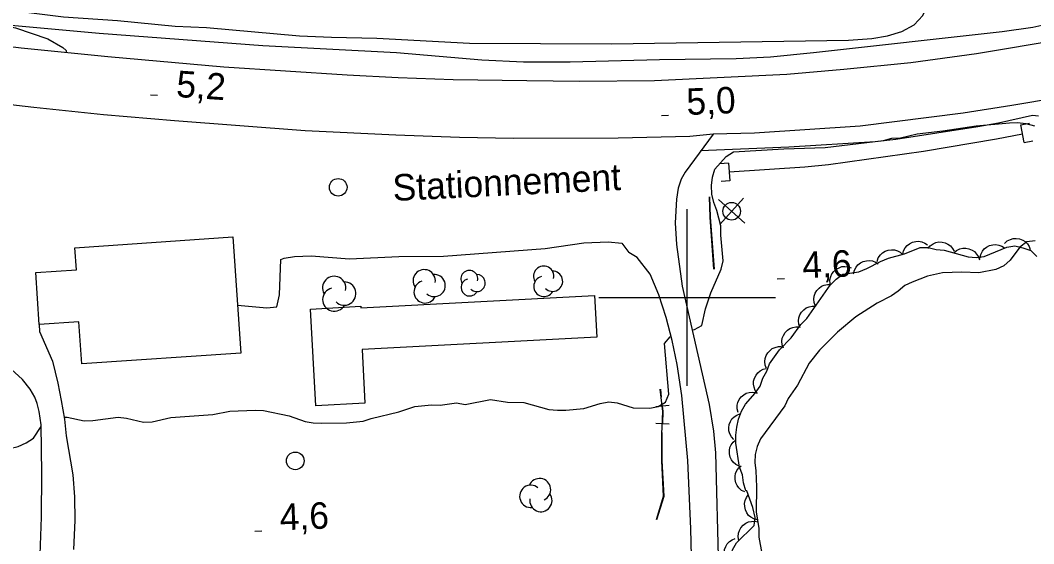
# Model space of a CAD drawing. Extents: x 336540 to 340074, y 5572036 to 5573747.
# Drawn here: x 339324.5 to 339439.2, y 5572772.1 to 5572831.4 of the extents above; entities that cross this region are included whole.
import ezdxf

# ---------------------------------------------------------------- set-up
doc = ezdxf.new("R2010")
doc.units = 0
for name, color, linetype in [('Niveau 1', 7, 'Continuous'), ('Niveau 19', 7, 'Continuous'), ('Niveau 21', 7, 'Continuous'), ('Niveau 26', 7, 'Continuous'), ('Niveau 3', 7, 'Continuous'), ('Niveau 31', 7, 'Continuous'), ('Niveau 36', 7, 'Continuous'), ('Niveau 37', 7, 'Continuous'), ('Niveau 4', 7, 'Continuous'), ('Niveau 44', 7, 'Continuous'), ('Niveau 52', 7, 'Continuous'), ('Niveau 61', 7, 'Continuous')]:
    doc.layers.add(name, color=color, linetype=linetype)

msp = doc.modelspace()

# ---------------------------------------------------------------- linework, layer by layer
at = {"layer": 'Niveau 1'}
for points in [[(339328.02, 5572835.77), (339327.07, 5572835.79), (339325.23, 5572835.4), (339322.59, 5572834.5), (339321.63, 5572834.31), (339318.86, 5572834.2), (339317, 5572834.28), (339313.44, 5572834.21), (339312.48, 5572833.97), (339312.72, 5572833.01), (339315.45, 5572832.28), (339318.34, 5572831.77), (339319.25, 5572831.5), (339323.95, 5572830.52), (339327.59, 5572829.29), (339329.3, 5572828.3), (339329.7, 5572827.97), (339329.67, 5572827.74)], [(339400.56, 5572796.33), (339400.81, 5572796.36), (339401.65, 5572796.83), (339402.07, 5572798.7), (339402.66, 5572800.52), (339403.86, 5572803.19), (339404.07, 5572804.15), (339403.8, 5572807.03), (339403.79, 5572808.1), (339403.36, 5572809.84), (339403.01, 5572810.74), (339402.77, 5572811.69), (339402.76, 5572812.65), (339402.85, 5572813.61), (339403.12, 5572814.52), (339404.4, 5572815.96), (339405.24, 5572816.48), (339410.94, 5572816.81), (339415.62, 5572816.96), (339422.22, 5572817.76), (339423.18, 5572818.01), (339424.14, 5572818.08), (339426.05, 5572818.51), (339428.93, 5572818.85), (339432.7, 5572819.43), (339436.48, 5572819.78), (339437.39, 5572819.8), (339438.35, 5572819.7), (339439.31, 5572819.44)], [(339439.4, 5572806.4), (339438.44, 5572806.27), (339437.66, 5572805.69), (339436.55, 5572804.21), (339435.83, 5572803.57), (339434.93, 5572803.16), (339433.02, 5572802.78), (339431.09, 5572802.86), (339428.89, 5572802.76), (339427.2, 5572802.39), (339425.46, 5572801.74), (339424.62, 5572801.33), (339423.9, 5572800.69), (339423.11, 5572800.17), (339421.49, 5572799.35), (339419.08, 5572797.78), (339417.02, 5572796.05), (339414.96, 5572794.03), (339413.8, 5572792.54), (339412.48, 5572790.04), (339411.43, 5572788.55), (339411.05, 5572787.7), (339408.29, 5572783.98), (339407.9, 5572783.12), (339407.69, 5572782.22), (339407.65, 5572781.31), (339407.78, 5572780.36), (339407.86, 5572778.55)], [(339371.06, 5572787.84), (339372.02, 5572787.8), (339373.88, 5572788.06), (339374.85, 5572787.86), (339377.72, 5572788.42), (339379.64, 5572788.12), (339381.51, 5572788.1), (339384.34, 5572787.3), (339385.31, 5572787.21), (339386.27, 5572787.23), (339388.3, 5572787.43), (339390.15, 5572787.98), (339391.11, 5572788.16), (339392.07, 5572788.07), (339393.89, 5572787.48), (339395.75, 5572787.46), (339396.71, 5572787.65), (339397.55, 5572788.12), (339397.93, 5572789.03), (339397.44, 5572794.77), (339398.05, 5572795.52), (339398.19, 5572795.58)], [(339317.06, 5572792.45), (339316.45, 5572791.43), (339316.18, 5572790.52), (339316.08, 5572789.56), (339316.38, 5572788.61), (339316.85, 5572787.77), (339317.2, 5572786.88), (339317.72, 5572786.1), (339318.41, 5572785.38), (339318.99, 5572784.6), (339319.73, 5572783.99), (339321.39, 5572782.95), (339322.35, 5572782.8), (339323.31, 5572782.87), (339324.26, 5572783.12), (339325.16, 5572783.53), (339326, 5572784.05), (339326.84, 5572785.39)], [(339329.47, 5572786.43), (339329.8, 5572786.44), (339331.73, 5572786.02), (339332.69, 5572786.04), (339335.56, 5572786.43), (339336.52, 5572786.34), (339338.45, 5572785.87), (339339.41, 5572785.89), (339341.55, 5572786.38), (339346.29, 5572786.75), (339348.2, 5572787.13), (339351.08, 5572787.24), (339352.04, 5572787.2), (339354.93, 5572786.58), (339356.75, 5572785.93), (339357.65, 5572785.78), (339358.61, 5572785.74), (339361.44, 5572785.8), (339363.3, 5572786), (339364.2, 5572786.3), (339367.35, 5572787.04), (339369.15, 5572787.64), (339371.06, 5572787.84)], [(339407.86, 5572778.55), (339407.79, 5572775.73), (339408.11, 5572773.82), (339408.12, 5572772.86), (339408.43, 5572771)]]:
    msp.add_lwpolyline(points, dxfattribs=at)
at = {"layer": 'Niveau 19'}
for points in [[(339402.94, 5572818.48), (339399.76, 5572814.19), (339399.3, 5572813.38), (339398.97, 5572812.38), (339398.77, 5572811.11), (339398.65, 5572808.44), (339398.79, 5572805.99), (339399.44, 5572801.28), (339402.48, 5572787.88), (339402.97, 5572784.85), (339403.19, 5572782.4), (339403.54, 5572769.17)], [(339400.82, 5572756.75), (339400.42, 5572773.79), (339400.05, 5572781.54), (339399.37, 5572788.9), (339398.85, 5572792.41), (339398.29, 5572795.13), (339397.62, 5572797.73), (339396.77, 5572800.27), (339395.82, 5572802.62), (339394.32, 5572804.52), (339393.39, 5572805.07)], [(339326.63, 5572796.92), (339326.68, 5572796.13), (339328.15, 5572792.77), (339328.75, 5572790.3), (339329.12, 5572788.32), (339329.49, 5572786.22), (339329.69, 5572784.34), (339330.44, 5572779.91), (339330.63, 5572777.42), (339330.66, 5572774.75), (339330.53, 5572771.46)], [(339323.78, 5572758.18), (339324.8, 5572760.43), (339325.88, 5572763.15), (339326.25, 5572764.4), (339326.39, 5572765.17), (339326.61, 5572767.71), (339326.87, 5572775.11), (339326.93, 5572780.05), (339326.84, 5572785.55), (339326.62, 5572787.08), (339326.4, 5572788), (339326.15, 5572788.7), (339325.62, 5572789.6), (339324.73, 5572790.69), (339323.47, 5572791.86)]]:
    msp.add_lwpolyline(points, dxfattribs=at)
at = {"layer": 'Niveau 21'}
for points in [[(339478.39, 5572833.77), (339470.8, 5572830.69), (339460.14, 5572827.14), (339453.8, 5572825.33), (339447.13, 5572823.67), (339441.93, 5572822.6), (339436.74, 5572821.71), (339431.23, 5572820.86), (339419.58, 5572819.4), (339407.61, 5572818.59), (339402.94, 5572818.48), (339400.3, 5572818.23), (339392.18, 5572818.03), (339380.34, 5572817.99), (339374.2, 5572818.11), (339367, 5572818.37), (339356.76, 5572818.86), (339341.96, 5572819.98), (339333.9, 5572820.68), (339326.02, 5572821.5), (339308.38, 5572823.54)], [(339307.78, 5572830.29), (339324.6, 5572828.27), (339334.4, 5572827.27), (339347.55, 5572826.12), (339361.5, 5572825.19), (339367.27, 5572824.9), (339373.49, 5572824.68), (339381.82, 5572824.55), (339387.82, 5572824.49), (339396.31, 5572824.54), (339411.28, 5572825.27), (339417.74, 5572825.84), (339425.32, 5572826.6), (339432.76, 5572827.6), (339442.45, 5572829.25), (339450.28, 5572831.05), (339456.4, 5572832.69)], [(339443.53, 5572831.54), (339439.13, 5572830.57), (339435.67, 5572830.07), (339414.3, 5572827.69), (339409.43, 5572827.21), (339405.53, 5572827.02), (339396.85, 5572826.9), (339386.75, 5572826.63), (339381.46, 5572826.62), (339376.74, 5572826.86), (339367.09, 5572827.69), (339351.93, 5572828.49), (339333.42, 5572829.87), (339323.03, 5572830.81)], [(339439.77, 5572820.53), (339439.09, 5572820.59), (339435.24, 5572819.74), (339432.89, 5572819.32), (339423.62, 5572817.89), (339421.27, 5572817.61), (339411.49, 5572817.02), (339401.51, 5572816.59)]]:
    msp.add_lwpolyline(points, dxfattribs=at)
at = {"layer": 'Niveau 26'}
for p, q in [((339437.76, 5572819.52), (339438.74, 5572819.71)), ((339438.15, 5572817.54), (339437.76, 5572819.52)), ((339438.15, 5572817.54), (339439.13, 5572817.73)), ((339404.68, 5572815.21), (339403.68, 5572815.13)), ((339404.68, 5572815.21), (339404.83, 5572813.19)), ((339404.83, 5572813.19), (339403.83, 5572813.12))]:
    msp.add_line(p, q, dxfattribs=at)
at = {"layer": 'Niveau 3'}
for p, q in [((339339.22, 5572822.92), (339340.02, 5572822.88)), ((339397.08, 5572820.58), (339397.88, 5572820.62)), ((339410.2, 5572802.09), (339411.01, 5572802.12)), ((339351.04, 5572773.54), (339351.84, 5572773.58))]:
    msp.add_line(p, q, dxfattribs=at)
at = {"layer": 'Niveau 31'}
for points in [[(339349.47, 5572793.7), (339331.44, 5572792.47), (339331.12, 5572797.22), (339326.63, 5572796.92), (339326.24, 5572802.81), (339330.85, 5572803.12), (339330.68, 5572805.62), (339348.57, 5572806.84), (339349.47, 5572793.7)], [(339357.95, 5572787.73), (339357.33, 5572798.68), (339363.04, 5572799), (339363.05, 5572798.81), (339389.51, 5572800.2), (339389.76, 5572795.49), (339363.18, 5572794.08), (339363.5, 5572788.02), (339357.95, 5572787.73)]]:
    msp.add_lwpolyline(points, dxfattribs=at)
at = {"layer": 'Niveau 36'}
for p, q in [((339406.51, 5572808.4), (339403.54, 5572811.09)), ((339403.68, 5572808.26), (339406.37, 5572811.23))]:
    msp.add_line(p, q, dxfattribs=at)
for centre in [(339360.48, 5572812.46), (339405.03, 5572809.75), (339355.62, 5572781.49)]:
    msp.add_circle(centre, 1, dxfattribs=at)
at = {"layer": 'Niveau 37'}
for p, q in [((339396.46, 5572787.63), (339397.95, 5572787.8)), ((339396.46, 5572785.75), (339397.96, 5572785.68))]:
    msp.add_line(p, q, dxfattribs=at)
for points in [[(339403.02, 5572803.21), (339402.58, 5572809.07), (339402.51, 5572811.37)], [(339403.07, 5572803.21), (339402.63, 5572809.07), (339402.56, 5572811.37)], [(339396.51, 5572774.84), (339397.32, 5572777.5), (339397.11, 5572781.51), (339397.11, 5572784.5), (339397.23, 5572787.08), (339396.95, 5572789.6)], [(339397.1, 5572788.71), (339397, 5572789.61)], [(339397.22, 5572785.71), (339397.28, 5572787.08), (339397.21, 5572787.72)], [(339396.55, 5572774.83), (339397.37, 5572777.49), (339397.16, 5572781.51), (339397.16, 5572784.5), (339397.17, 5572784.71)]]:
    msp.add_lwpolyline(points, dxfattribs=at)
at = {"layer": 'Niveau 4'}
for points in [[(339309.45, 5572833.67), (339312.5, 5572833.33), (339320.41, 5572832.84), (339323.05, 5572832.57), (339329.39, 5572831.75), (339335.5, 5572831.33), (339342.02, 5572830.72), (339345.58, 5572830.56), (339356.1, 5572829.62), (339359.71, 5572829.45), (339364.85, 5572829.36), (339375.34, 5572828.77), (339391.42, 5572828.71), (339418.26, 5572829.11), (339420.9, 5572829.3), (339422.69, 5572829.61), (339424.31, 5572830.11), (339425.68, 5572830.87), (339426.69, 5572831.93), (339427.28, 5572833.22), (339427.36, 5572833.9), (339427.2, 5572835.37), (339426.78, 5572836.9), (339426.25, 5572838.23)], [(339404.76, 5572814.21), (339413.31, 5572814.77), (339415.98, 5572815.04), (339426.75, 5572816.56), (339435, 5572817.95), (339437.96, 5572818.53)]]:
    msp.add_lwpolyline(points, dxfattribs=at)
at = {"layer": 'Niveau 44'}
for points in [[(339435.92, 5572806.1), (339436.23, 5572806.39), (339436.59, 5572806.56), (339436.91, 5572806.67), (339437.26, 5572806.68), (339437.62, 5572806.63), (339437.98, 5572806.48), (339438.26, 5572806.32), (339438.51, 5572806.06), (339438.71, 5572805.76), (339438.84, 5572805.42)], [(339406.73, 5572778.1), (339406.62, 5572778.1), (339406.38, 5572779), (339406.25, 5572779.9), (339405.9, 5572780.79), (339405.52, 5572783.49), (339405.51, 5572784.39), (339405.61, 5572785.29), (339405.82, 5572786.2), (339406.14, 5572787.1), (339406.58, 5572787.9), (339407.69, 5572789.16), (339408.24, 5572789.96), (339408.56, 5572790.87), (339409, 5572791.66), (339409.33, 5572792.46), (339410.43, 5572794.06), (339411.76, 5572795.43), (339412.87, 5572796.92), (339413.53, 5572797.61), (339416.18, 5572801.38), (339416.85, 5572802.06), (339417.63, 5572802.64), (339419.43, 5572802.9), (339420.32, 5572803.26), (339421.89, 5572804.08), (339422.79, 5572804.43), (339424.58, 5572804.92), (339426.38, 5572805.63), (339427.28, 5572805.64), (339428.19, 5572805.43), (339429.09, 5572805.34), (339431.81, 5572804.6), (339432.71, 5572804.51), (339433.61, 5572804.64), (339436.19, 5572805.7), (339437.09, 5572805.83), (339437.99, 5572805.62), (339438.9, 5572805.3), (339439.59, 5572804.64)], [(339424.4, 5572804.85), (339424.49, 5572805.26), (339424.69, 5572805.61), (339424.89, 5572805.87), (339425.17, 5572806.08), (339425.5, 5572806.25), (339425.88, 5572806.33), (339426.2, 5572806.36), (339426.55, 5572806.29), (339426.89, 5572806.15), (339427.19, 5572805.95)], [(339427.23, 5572805.53), (339427.5, 5572805.85), (339427.84, 5572806.07), (339428.13, 5572806.21), (339428.48, 5572806.27), (339428.85, 5572806.26), (339429.22, 5572806.16), (339429.52, 5572806.04), (339429.8, 5572805.82), (339430.04, 5572805.54), (339430.21, 5572805.23)], [(339430.18, 5572805.04), (339430.5, 5572805.32), (339430.87, 5572805.48), (339431.19, 5572805.57), (339431.54, 5572805.57), (339431.9, 5572805.5), (339432.25, 5572805.34), (339432.53, 5572805.18), (339432.76, 5572804.91), (339432.96, 5572804.6), (339433.08, 5572804.26)], [(339433.15, 5572804.45), (339433.23, 5572804.86), (339433.43, 5572805.22), (339433.62, 5572805.48), (339433.9, 5572805.69), (339434.23, 5572805.86), (339434.6, 5572805.95), (339434.93, 5572805.99), (339435.27, 5572805.92), (339435.62, 5572805.79), (339435.92, 5572805.59)], [(339421.5, 5572804.08), (339421.63, 5572804.47), (339421.87, 5572804.8), (339422.1, 5572805.04), (339422.4, 5572805.22), (339422.75, 5572805.35), (339423.13, 5572805.39), (339423.45, 5572805.38), (339423.79, 5572805.27), (339424.12, 5572805.1), (339424.39, 5572804.87)], [(339416.17, 5572801.55), (339416.15, 5572801.97), (339416.25, 5572802.36), (339416.37, 5572802.67), (339416.59, 5572802.94), (339416.87, 5572803.19), (339417.21, 5572803.36), (339417.51, 5572803.48), (339417.86, 5572803.5), (339418.23, 5572803.46), (339418.57, 5572803.34)], [(339418.83, 5572802.66), (339418.92, 5572803.07), (339419.12, 5572803.42), (339419.31, 5572803.69), (339419.6, 5572803.9), (339419.93, 5572804.07), (339420.3, 5572804.15), (339420.62, 5572804.19), (339420.97, 5572804.12), (339421.32, 5572803.98), (339421.61, 5572803.78)], [(339414.51, 5572799.01), (339414.37, 5572799.4), (339414.34, 5572799.81), (339414.36, 5572800.14), (339414.48, 5572800.46), (339414.67, 5572800.78), (339414.94, 5572801.06), (339415.19, 5572801.26), (339415.52, 5572801.39), (339415.88, 5572801.47), (339416.24, 5572801.46)], [(339412.79, 5572796.55), (339412.64, 5572796.95), (339412.61, 5572797.35), (339412.63, 5572797.68), (339412.76, 5572798.01), (339412.94, 5572798.33), (339413.21, 5572798.6), (339413.46, 5572798.81), (339413.79, 5572798.94), (339414.15, 5572799.02), (339414.51, 5572799.01)], [(339410.88, 5572794.25), (339410.74, 5572794.64), (339410.72, 5572795.05), (339410.75, 5572795.38), (339410.89, 5572795.7), (339411.08, 5572796.02), (339411.36, 5572796.28), (339411.61, 5572796.48), (339411.95, 5572796.6), (339412.31, 5572796.67), (339412.67, 5572796.65)], [(339408.98, 5572791.94), (339408.82, 5572792.33), (339408.79, 5572792.74), (339408.81, 5572793.07), (339408.93, 5572793.4), (339409.11, 5572793.72), (339409.38, 5572794), (339409.63, 5572794.21), (339409.95, 5572794.34), (339410.32, 5572794.42), (339410.68, 5572794.42)], [(339407.94, 5572789.12), (339407.7, 5572789.45), (339407.56, 5572789.84), (339407.49, 5572790.16), (339407.52, 5572790.51), (339407.61, 5572790.87), (339407.8, 5572791.2), (339407.98, 5572791.47), (339408.26, 5572791.68), (339408.59, 5572791.86), (339408.94, 5572791.95)], [(339405.76, 5572786.97), (339405.65, 5572787.37), (339405.67, 5572787.78), (339405.73, 5572788.1), (339405.89, 5572788.42), (339406.11, 5572788.72), (339406.4, 5572788.96), (339406.68, 5572789.14), (339407.02, 5572789.23), (339407.39, 5572789.26), (339407.74, 5572789.22)], [(339405.29, 5572783.89), (339405, 5572784.19), (339404.82, 5572784.56), (339404.72, 5572784.87), (339404.71, 5572785.22), (339404.76, 5572785.59), (339404.91, 5572785.94), (339405.06, 5572786.23), (339405.32, 5572786.47), (339405.63, 5572786.68), (339405.96, 5572786.81)], [(339405.89, 5572780.88), (339405.51, 5572781.07), (339405.21, 5572781.34), (339405, 5572781.6), (339404.87, 5572781.92), (339404.79, 5572782.28), (339404.8, 5572782.67), (339404.84, 5572782.99), (339404.99, 5572783.31), (339405.2, 5572783.61), (339405.47, 5572783.85)], [(339406.53, 5572777.97), (339406.15, 5572778.15), (339405.85, 5572778.43), (339405.64, 5572778.68), (339405.51, 5572779.01), (339405.42, 5572779.37), (339405.43, 5572779.75), (339405.47, 5572780.07), (339405.62, 5572780.39), (339405.83, 5572780.7), (339406.1, 5572780.94)], [(339411.89, 5572751.06), (339410.29, 5572752.16), (339408.59, 5572752.8), (339407.69, 5572753.01), (339405.87, 5572753.65), (339405.19, 5572754.31), (339404.83, 5572755.2), (339404.71, 5572756.1), (339404.61, 5572762.41), (339404.36, 5572764.2), (339404.33, 5572766.01), (339404.43, 5572766.91), (339404.64, 5572767.81), (339404.93, 5572770.52), (339405.14, 5572771.43), (339405.58, 5572772.22), (339407.58, 5572774.18), (339407.68, 5572775.08), (339407.44, 5572776.2), (339406.73, 5572778.1)], [(339407.96, 5572774.82), (339407.55, 5572774.91), (339407.2, 5572775.12), (339406.94, 5572775.32), (339406.74, 5572775.61), (339406.58, 5572775.95), (339406.51, 5572776.32), (339406.48, 5572776.65), (339406.56, 5572776.99), (339406.7, 5572777.33), (339406.91, 5572777.63)], [(339405.85, 5572772.48), (339405.77, 5572772.89), (339405.82, 5572773.3), (339405.9, 5572773.62), (339406.08, 5572773.92), (339406.32, 5572774.2), (339406.63, 5572774.42), (339406.92, 5572774.58), (339407.27, 5572774.64), (339407.64, 5572774.65), (339407.99, 5572774.58)], [(339404.75, 5572769.75), (339404.47, 5572770.06), (339404.29, 5572770.42), (339404.19, 5572770.74), (339404.17, 5572771.09), (339404.23, 5572771.45), (339404.37, 5572771.81), (339404.53, 5572772.09), (339404.78, 5572772.34), (339405.09, 5572772.55), (339405.43, 5572772.68)]]:
    msp.add_lwpolyline(points, dxfattribs=at)
for centre, radius, start, end in [((339383.75, 5572802.39), 1.15, 347.9783, 210.6626), ((339360.02, 5572801.07), 1.32, 347.8423, 210.5267), ((339370.22, 5572801.88), 1.26, 351.7005, 214.3848), ((339371.35, 5572801.34), 1.26, 228.879, 94.5676), ((339375.33, 5572802.08), 0.963, 347.8706, 210.555), ((339375.35, 5572801.12), 0.963, 103.2029, 330.66), ((339376.17, 5572801.62), 0.963, 225.0491, 90.7377), ((339383.77, 5572801.24), 1.15, 103.3106, 330.7676), ((339384.75, 5572801.83), 1.15, 225.1568, 90.8454), ((339360.04, 5572799.75), 1.32, 103.1747, 330.6317), ((339361.17, 5572800.43), 1.32, 225.0209, 90.7094), ((339370.32, 5572800.62), 1.26, 107.0328, 334.4898), ((339383.28, 5572778.23), 1.26, 293.9972, 156.6816), ((339382.28, 5572777.47), 1.26, 49.3295, 276.7866), ((339383.43, 5572776.99), 1.26, 171.1757, 36.8643)]:
    msp.add_arc(centre, radius, start, end, dxfattribs=at)
at = {"layer": 'Niveau 52'}
msp.add_lwpolyline([(339349.09, 5572799.13), (339352.4, 5572798.83), (339353.53, 5572798.91), (339353.85, 5572800.27), (339353.97, 5572804.27), (339354.36, 5572804.45), (339355.54, 5572804.64), (339357.42, 5572804.72), (339361.77, 5572804.36), (339367.35, 5572804.64), (339372.42, 5572804.68), (339383.91, 5572805.52), (339388.28, 5572806.16), (339391.04, 5572806.27), (339392.59, 5572806.12), (339393.39, 5572805.07)], dxfattribs=at)
at = {"layer": 'Niveau 61'}
for points in [[(339400, 5572790), (339400, 5572810)], [(339390, 5572800), (339410, 5572800)]]:
    msp.add_lwpolyline(points, dxfattribs=at)

# ---------------------------------------------------------------- texts
at = {"layer": 'Niveau 3'}
for s, rotation, p in [('5,2    ', 356.1221, (339342.08, 5572822.7)), ('5,0    ', 2.2045, (339399.96, 5572820.65)), ('4,6    ', 2.2045, (339413.08, 5572802.16)), ('4,6    ', 2.2045, (339353.91, 5572773.62))]:
    msp.add_text(s, height=3, rotation=rotation, dxfattribs=at).set_placement(p)
at = {"layer": 'Niveau 52'}
msp.add_text('Stationnement', height=3, rotation=2.7781, dxfattribs=at).set_placement((339366.71, 5572810.91))

doc.saveas('drawing.dxf')
